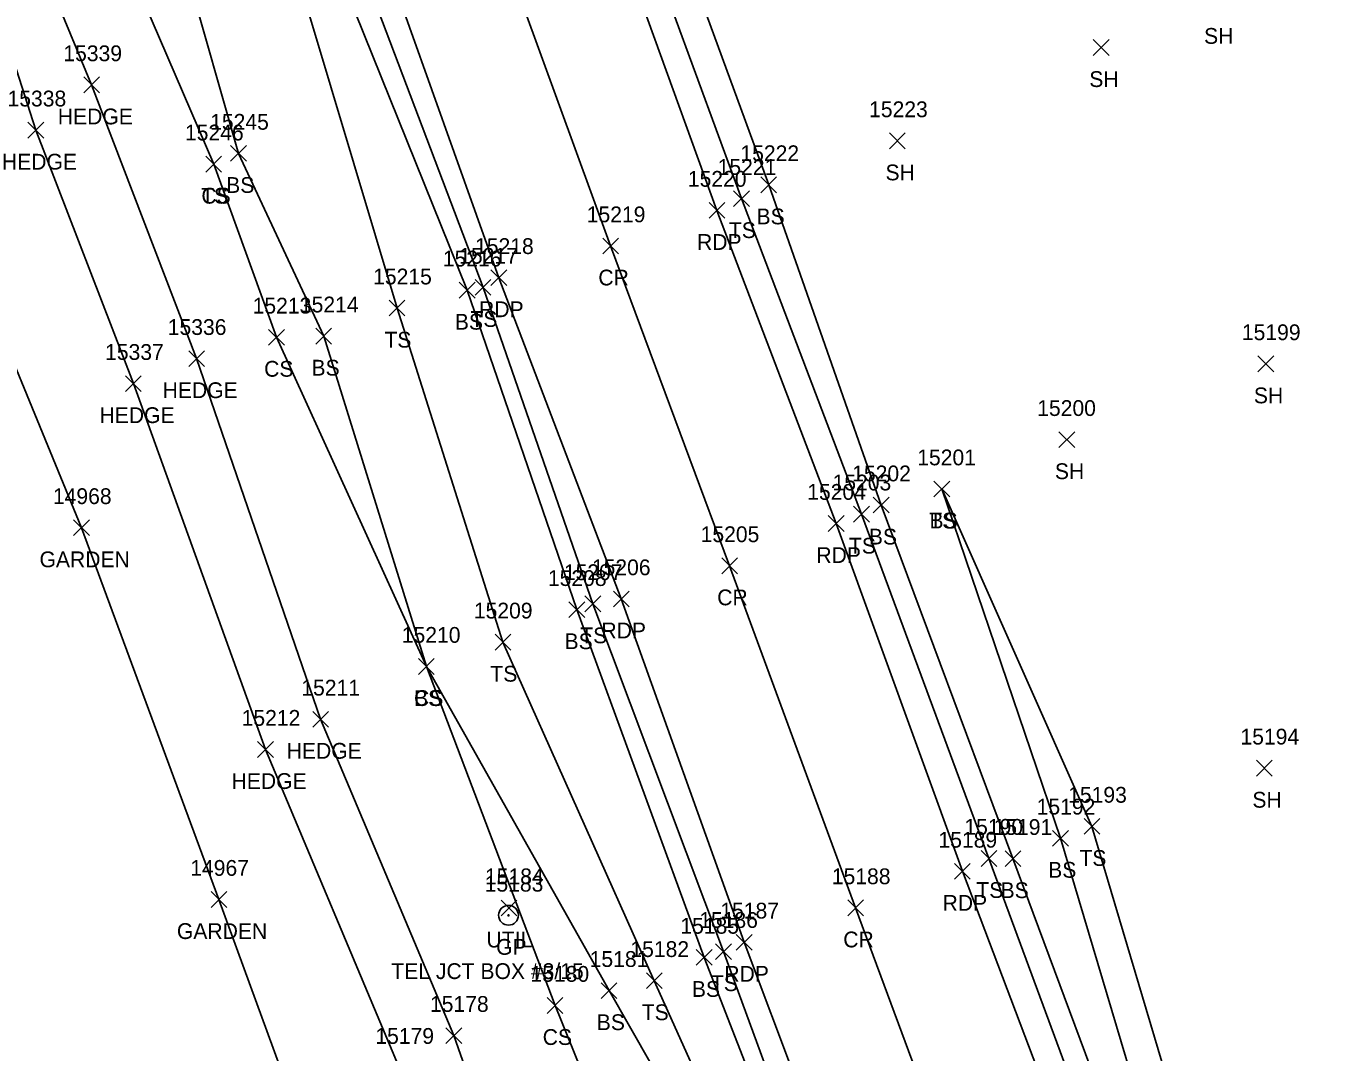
# Model space of a CAD drawing. Extents: x 1439173 to 1457902, y 641926 to 659889.
# Drawn here: x 1446160.8 to 1446324.9, y 653540 to 653670 of the extents above; entities that cross this region are included whole.
import ezdxf

# ---------------------------------------------------------------- set-up
doc = ezdxf.new("R2010")
doc.units = 0
for name, color, linetype in [('L_A', 7, 'Continuous'), ('L_I', 7, 'Continuous'), ('L_TIC', 7, 'Continuous'), ('LAHR', 7, 'Continuous'), ('LAPB', 7, 'Continuous'), ('LELB', 7, 'Continuous'), ('P_A', 7, 'Continuous'), ('P_I', 7, 'Continuous'), ('P_TIC', 7, 'Continuous'), ('PET', 7, 'Continuous'), ('PRC', 7, 'Continuous'), ('R_A', 7, 'Continuous'), ('R_I', 7, 'Continuous'), ('RGP', 7, 'Continuous'), ('U_A', 7, 'Continuous'), ('U_C', 7, 'Continuous'), ('U_I', 7, 'Continuous'), ('UDEFAULT', 7, 'Continuous')]:
    doc.layers.add(name, color=color, linetype=linetype)

msp = doc.modelspace()

# ---------------------------------------------------------------- linework, layer by layer
at = {"layer": 'L_TIC'}
for points in [[(1446296.01, 653666.25), (1446298.01, 653668.25)], [(1446298.01, 653666.25), (1446296.01, 653668.25)], [(1446168.11, 653661.52), (1446170.11, 653663.52)], [(1446170.11, 653661.52), (1446168.11, 653663.52)], [(1446161.04, 653655.79), (1446163.04, 653657.79)], [(1446163.04, 653655.79), (1446161.04, 653657.79)], [(1446270.19, 653654.43), (1446272.19, 653656.43)], [(1446272.19, 653654.43), (1446270.19, 653656.43)], [(1446186.71, 653652.84), (1446188.71, 653654.84)], [(1446188.71, 653652.84), (1446186.71, 653654.84)], [(1446186.71, 653652.84), (1446188.71, 653654.84)], [(1446188.71, 653652.84), (1446186.71, 653654.84)], [(1446183.57, 653651.48), (1446185.57, 653653.48)], [(1446185.57, 653651.48), (1446183.57, 653653.48)], [(1446183.57, 653651.48), (1446185.57, 653653.48)], [(1446185.57, 653651.48), (1446183.57, 653653.48)], [(1446253.89, 653648.86), (1446255.89, 653650.86)], [(1446255.89, 653648.86), (1446253.89, 653650.86)], [(1446250.43, 653647.12), (1446252.43, 653649.12)], [(1446252.43, 653647.12), (1446250.43, 653649.12)], [(1446215.68, 653635.52), (1446217.68, 653637.52)], [(1446217.68, 653635.52), (1446215.68, 653637.52)], [(1446217.69, 653635.87), (1446219.69, 653637.87)], [(1446219.69, 653635.87), (1446217.69, 653637.87)], [(1446206.8, 653633.25), (1446208.8, 653635.25)], [(1446208.8, 653633.25), (1446206.8, 653635.25)], [(1446197.51, 653629.7), (1446199.51, 653631.7)], [(1446199.51, 653629.7), (1446197.51, 653631.7)], [(1446191.52, 653629.56), (1446193.52, 653631.56)], [(1446193.52, 653629.56), (1446191.52, 653631.56)], [(1446181.4, 653626.85), (1446183.4, 653628.85)], [(1446183.4, 653626.85), (1446181.4, 653628.85)], [(1446316.86, 653626.19), (1446318.86, 653628.19)], [(1446318.86, 653626.19), (1446316.86, 653628.19)], [(1446173.4, 653623.69), (1446175.4, 653625.69)], [(1446175.4, 653623.69), (1446173.4, 653625.69)], [(1446291.65, 653616.59), (1446293.65, 653618.59)], [(1446293.65, 653616.59), (1446291.65, 653618.59)], [(1446275.81, 653610.34), (1446277.81, 653612.34)], [(1446277.81, 653610.34), (1446275.81, 653612.34)], [(1446275.81, 653610.34), (1446277.81, 653612.34)], [(1446277.81, 653610.34), (1446275.81, 653612.34)], [(1446265.64, 653607.16), (1446267.64, 653609.16)], [(1446267.64, 653607.16), (1446265.64, 653609.16)], [(1446268.13, 653608.31), (1446270.13, 653610.31)], [(1446270.13, 653608.31), (1446268.13, 653610.31)], [(1446166.83, 653605.43), (1446168.83, 653607.43)], [(1446168.83, 653605.43), (1446166.83, 653607.43)], [(1446231.6, 653595.8), (1446233.6, 653597.8)], [(1446233.6, 653595.8), (1446231.6, 653597.8)], [(1446229.58, 653595.06), (1446231.58, 653597.06)], [(1446231.58, 653595.06), (1446229.58, 653597.06)], [(1446220.21, 653590.94), (1446222.21, 653592.94)], [(1446222.21, 653590.94), (1446220.21, 653592.94)], [(1446210.51, 653587.86), (1446212.51, 653589.86)], [(1446212.51, 653587.86), (1446210.51, 653589.86)], [(1446210.51, 653587.86), (1446212.51, 653589.86)], [(1446212.51, 653587.86), (1446210.51, 653589.86)], [(1446197.12, 653581.18), (1446199.12, 653583.18)], [(1446199.12, 653581.18), (1446197.12, 653583.18)], [(1446190.13, 653577.35), (1446192.13, 653579.35)], [(1446192.13, 653577.35), (1446190.13, 653579.35)], [(1446316.67, 653574.98), (1446318.67, 653576.98)], [(1446318.67, 653574.98), (1446316.67, 653576.98)], [(1446294.84, 653567.61), (1446296.84, 653569.61)], [(1446296.84, 653567.61), (1446294.84, 653569.61)], [(1446290.85, 653566.11), (1446292.85, 653568.11)], [(1446292.85, 653566.11), (1446290.85, 653568.11)], [(1446281.78, 653563.55), (1446283.78, 653565.55)], [(1446283.78, 653563.55), (1446281.78, 653565.55)], [(1446284.82, 653563.53), (1446286.82, 653565.53)], [(1446286.82, 653563.53), (1446284.82, 653565.53)], [(1446184.24, 653558.35), (1446186.24, 653560.35)], [(1446186.24, 653558.35), (1446184.24, 653560.35)], [(1446245.71, 653551.02), (1446247.71, 653553.02)], [(1446247.71, 653551.02), (1446245.71, 653553.02)], [(1446248.15, 653551.75), (1446250.15, 653553.75)], [(1446250.15, 653551.75), (1446248.15, 653553.75)], [(1446239.39, 653548.07), (1446241.39, 653550.07)], [(1446241.39, 653548.07), (1446239.39, 653550.07)], [(1446233.66, 653546.81), (1446235.66, 653548.81)], [(1446235.66, 653546.81), (1446233.66, 653548.81)], [(1446226.81, 653544.93), (1446228.81, 653546.93)], [(1446228.81, 653544.93), (1446226.81, 653546.93)], [(1446213.99, 653541.12), (1446215.99, 653543.12)], [(1446215.99, 653541.12), (1446213.99, 653543.12)]]:
    msp.add_lwpolyline(points, dxfattribs=at)
at = {"layer": 'LAHR'}
for points in [[(1446374.8, 653087.22), (1446358.15, 653133.32), (1446340.29, 653180.64), (1446325.59, 653220.29), (1446310.02, 653265.93), (1446293.25, 653314.34), (1446272.73, 653363.63), (1446259.74, 653397.26), (1446243.92, 653438.57), (1446224.87, 653490.1), (1446208.08, 653538.07), (1446191.13, 653578.35), (1446174.4, 653624.69), (1446162.04, 653656.79), (1446147.88, 653700.83)], [(1446379.19, 653096.29), (1446364.29, 653137.28), (1446348.35, 653183.77), (1446333.8, 653222.88), (1446316.53, 653270.29), (1446299.79, 653316.81), (1446281.51, 653363.23), (1446266.34, 653401.75), (1446250.67, 653442.85), (1446231.86, 653494.12), (1446214.99, 653542.12), (1446198.12, 653582.18), (1446182.4, 653627.85), (1446169.11, 653662.52), (1446155.24, 653695.86)]]:
    msp.add_lwpolyline(points, dxfattribs=at)
at = {"layer": 'LAPB'}
msp.add_lwpolyline([(1446247.9, 653258.11), (1446234.25, 653293.21), (1446253.88, 653299.03), (1446274.88, 653309.07), (1446259.55, 653352.35), (1446245.18, 653395.59), (1446229.72, 653439.11), (1446213.55, 653482.29), (1446200.77, 653516.82), (1446185.24, 653559.35), (1446167.83, 653606.43), (1446152.29, 653644.15), (1446146.12, 653666.27), (1446122.63, 653658.39), (1446098.28, 653653.58)], dxfattribs=at)
at = {"layer": 'LELB'}
for points in [[(1446455.63, 653105.58), (1446450.42, 653107.21), (1446448.27, 653111.79), (1446442.15, 653132.34), (1446428.41, 653168.97), (1446414.6, 653205.37), (1446398.47, 653251.2), (1446379.18, 653302.6), (1446363.23, 653345.95), (1446349.43, 653384), (1446333.66, 653427.72), (1446320.54, 653462.53), (1446303.28, 653509.03), (1446282.78, 653564.55), (1446266.64, 653608.16), (1446251.43, 653648.12), (1446233.96, 653695.8), (1446222.09, 653728.46), (1446206.35, 653771.42)], [(1446477.99, 653112.45), (1446458.68, 653109.39), (1446455.03, 653111.09), (1446455.2, 653109.28), (1446454.26, 653108.99), (1446452.57, 653115.32), (1446443.57, 653133.34), (1446430.82, 653169.55), (1446416.72, 653206.14), (1446400.81, 653252.19), (1446381.3, 653302.87), (1446366.74, 653347.21), (1446351.22, 653384.28), (1446336.38, 653428.77), (1446322.88, 653463.15), (1446306.14, 653509.96), (1446285.82, 653564.53), (1446269.13, 653609.31), (1446254.89, 653649.86), (1446237.16, 653698.28), (1446225.43, 653729.46), (1446209.13, 653772.78)], [(1446376.98, 653066.21), (1446377.89, 653064.21), (1446388.34, 653072.76), (1446399.95, 653085.03), (1446406.45, 653093.65), (1446410, 653098.73), (1446410.46, 653100.38), (1446409.67, 653106.98), (1446393.81, 653151.76), (1446377.83, 653192.17), (1446361.5, 653241), (1446341.84, 653291.19), (1446327.7, 653334.46), (1446312.86, 653372.54), (1446296.21, 653416.29), (1446283.46, 653452.03), (1446268.13, 653497.02), (1446246.71, 653552.02), (1446230.58, 653596.06), (1446216.68, 653636.52), (1446198.13, 653682.53), (1446185.53, 653714.43), (1446171.64, 653759.78)], [(1446378.33, 653062.47), (1446390.08, 653070.06), (1446401.24, 653083.62), (1446408.38, 653091.76), (1446413.68, 653098.73), (1446412.03, 653109.35), (1446396.11, 653152.66), (1446380.97, 653192.98), (1446363.81, 653241.42), (1446345.97, 653292.01), (1446330.01, 653335.45), (1446315.75, 653373.17), (1446299.72, 653417.91), (1446286.81, 653452.81), (1446269.35, 653497.72), (1446249.15, 653552.75), (1446232.6, 653596.8), (1446218.69, 653636.87), (1446200.79, 653684.15), (1446189.9, 653715.72), (1446173.83, 653760.53)], [(1446375.95, 653068.13), (1446385.07, 653076.64), (1446396.93, 653091), (1446400.96, 653097.05), (1446402.75, 653108.17), (1446388.16, 653150.05), (1446373.08, 653190.91), (1446353.99, 653238.43), (1446333.83, 653288.86), (1446318.96, 653332.33), (1446306.9, 653370.81), (1446290.38, 653414.95), (1446278.95, 653450.64), (1446264.38, 653495.78), (1446240.39, 653549.07), (1446221.21, 653591.94), (1446207.8, 653634.25), (1446193.95, 653680.51), (1446174.83, 653709.55)], [(1446187.71, 653653.84), (1446181.18, 653676.85), (1446165.71, 653704.35)], [(1446184.57, 653652.48), (1446174.78, 653675.25), (1446165.71, 653704.35)], [(1446376.98, 653066.21), (1446386.94, 653074.69), (1446398.77, 653086.95), (1446405.19, 653094.69), (1446408.48, 653099.82), (1446407.02, 653108.48), (1446391.37, 653150.98), (1446375.39, 653191.62), (1446358.87, 653239.95), (1446338.89, 653290.28), (1446324.65, 653333.64), (1446310.09, 653372.08), (1446294.29, 653415.71), (1446281.4, 653451.5), (1446264.38, 653495.78), (1446234.66, 653547.81), (1446211.51, 653588.86), (1446198.51, 653630.7), (1446187.71, 653653.84)], [(1446400.96, 653097.05), (1446395.73, 653106.7), (1446377.33, 653145.72), (1446363.81, 653188.23), (1446348.93, 653224.66), (1446346.79, 653235.97), (1446336.89, 653258.78), (1446328.14, 653287.24), (1446309.67, 653328.97), (1446293.31, 653366.51), (1446277.4, 653411.82), (1446262.52, 653446.72), (1446249.75, 653491.73), (1446227.81, 653545.93), (1446211.51, 653588.86), (1446192.52, 653630.56), (1446184.57, 653652.48)], [(1446476.16, 653124.23), (1446476.8, 653119.05), (1446477.99, 653112.45), (1446478.24, 653107.24), (1446469.98, 653104.13), (1446455.63, 653105.58), (1446458.68, 653109.39), (1446459.56, 653115.07), (1446461.47, 653119.18), (1446456.28, 653129.88), (1446448.79, 653138.3), (1446436.42, 653171.85), (1446424.15, 653208.2), (1446407.21, 653254.02), (1446388.81, 653305.34), (1446373.39, 653349.63), (1446359.36, 653386.05), (1446341.71, 653431.08), (1446329.66, 653464.76), (1446312.64, 653512.12), (1446295.84, 653568.61), (1446276.81, 653611.34)], [(1446476.8, 653119.05), (1446459.56, 653115.07), (1446454.36, 653115.65), (1446445.74, 653135), (1446433.95, 653170.58), (1446420.47, 653207.33), (1446404.66, 653253.38), (1446384.89, 653304.16), (1446369.4, 653348.16), (1446356.2, 653385.19), (1446339.48, 653430.17), (1446325.89, 653464.1), (1446308.55, 653511.15), (1446291.85, 653567.11), (1446276.81, 653611.34)]]:
    msp.add_lwpolyline(points, dxfattribs=at)
at = {"layer": 'P_TIC'}
for points in [[(1446247.32, 653645.62), (1446249.32, 653647.62)], [(1446249.32, 653645.62), (1446247.32, 653647.62)], [(1446233.86, 653641.12), (1446235.86, 653643.12)], [(1446235.86, 653641.12), (1446233.86, 653643.12)], [(1446219.7, 653637.1), (1446221.7, 653639.1)], [(1446221.7, 653637.1), (1446219.7, 653639.1)], [(1446262.43, 653605.97), (1446264.43, 653607.97)], [(1446264.43, 653605.97), (1446262.43, 653607.97)], [(1446248.93, 653600.61), (1446250.93, 653602.61)], [(1446250.93, 653600.61), (1446248.93, 653602.61)], [(1446235.2, 653596.42), (1446237.2, 653598.42)], [(1446237.2, 653596.42), (1446235.2, 653598.42)], [(1446278.42, 653561.92), (1446280.42, 653563.92)], [(1446280.42, 653561.92), (1446278.42, 653563.92)], [(1446264.9, 653557.29), (1446266.9, 653559.29)], [(1446266.9, 653557.29), (1446264.9, 653559.29)], [(1446250.77, 653552.94), (1446252.77, 653554.94)], [(1446252.77, 653552.94), (1446250.77, 653554.94)]]:
    msp.add_lwpolyline(points, dxfattribs=at)
at = {"layer": 'PET'}
for points in [[(1446359.82, 653344.62), (1446345.77, 653382.82), (1446330.2, 653427.2), (1446317.32, 653461.42), (1446300.18, 653508.2), (1446279.42, 653562.92), (1446263.43, 653606.97), (1446248.32, 653646.62), (1446230.85, 653694.96), (1446219.19, 653727.56), (1446203.67, 653770.44)], [(1446508.05, 652854.56), (1446501.14, 652873.96), (1446487.8, 652910.44), (1446473, 652950.56), (1446463.26, 652978.7), (1446448.95, 653016.4), (1446439.93, 653042.41), (1446427.07, 653074.86), (1446417.33, 653102.26), (1446398.89, 653153.95), (1446384.2, 653195.05), (1446366.99, 653242.22), (1446348.29, 653292.81), (1446332.79, 653336.33), (1446318.41, 653374.64), (1446303.64, 653416.39), (1446289.26, 653453.72), (1446272.41, 653498.98), (1446251.77, 653553.94), (1446236.2, 653597.42), (1446220.7, 653638.1), (1446203.72, 653685.75), (1446192.43, 653717.22), (1446176.89, 653761.46)]]:
    msp.add_lwpolyline(points, dxfattribs=at)
at = {"layer": 'PRC'}
msp.add_lwpolyline([(1446533.64, 652828.13), (1446516.98, 652874.28), (1446502.49, 652912.16), (1446488.58, 652950.44), (1446477.06, 652982.53), (1446462.62, 653021.87), (1446442.49, 653077.51), (1446441.27, 653080.41), (1446425.18, 653125.58), (1446411.53, 653163.35), (1446397.98, 653199.19), (1446380.93, 653246.11), (1446362.13, 653296.7), (1446346.56, 653339.74), (1446331.8, 653378.97), (1446316.39, 653422.05), (1446303.41, 653457.49), (1446286.15, 653503.64), (1446265.9, 653558.29), (1446249.93, 653601.61), (1446234.86, 653642.12), (1446217.1, 653690.86), (1446206.12, 653721.06), (1446190.3, 653765.99)], dxfattribs=at)
at = {"layer": 'RGP'}
msp.add_line((1446221.92, 653557.35), (1446221.92, 653557.35), dxfattribs=at)
for radius in [1.25, 0.0833]:
    msp.add_circle((1446221.92, 653557.35), radius, dxfattribs=at)
at = {"layer": 'UDEFAULT'}
for points in [[(1446220.97, 653557.28), (1446222.97, 653559.28)], [(1446222.97, 653557.28), (1446220.97, 653559.28)]]:
    msp.add_lwpolyline(points, dxfattribs=at)

# ---------------------------------------------------------------- texts
at = {"layer": 'L_A'}
for s, p in [('SH', (1446310.04, 653667.72)), ('SH', (1446295.5, 653662.25)), ('HEDGE', (1446164.82, 653657.52)), ('HEDGE', (1446157.74, 653651.79)), ('SH', (1446269.68, 653650.43)), ('BS', (1446186.15, 653648.84)), ('BS', (1446186.15, 653648.84)), ('TS', (1446182.98, 653647.48)), ('CS', (1446183.01, 653647.48)), ('BS', (1446253.34, 653644.86)), ('TS', (1446249.84, 653643.12)), ('BS', (1446215.12, 653631.52)), ('TS', (1446217.1, 653631.87)), ('TS', (1446206.2, 653629.25)), ('CS', (1446190.96, 653625.56)), ('BS', (1446196.96, 653625.7)), ('HEDGE', (1446178.1, 653622.85)), ('SH', (1446316.35, 653622.19)), ('HEDGE', (1446170.1, 653619.69)), ('SH', (1446291.14, 653612.59)), ('TS', (1446275.22, 653606.34)), ('BS', (1446275.25, 653606.34)), ('BS', (1446267.57, 653604.31)), ('TS', (1446265.05, 653603.16)), ('GARDEN', (1446162.5, 653601.43)), ('BS', (1446229.02, 653591.06)), ('TS', (1446231.01, 653591.8)), ('TS', (1446219.62, 653586.94)), ('CS', (1446209.95, 653583.86)), ('BS', (1446209.95, 653583.86)), ('HEDGE', (1446193.82, 653577.18)), ('HEDGE', (1446186.83, 653573.35)), ('SH', (1446316.16, 653570.98)), ('TS', (1446294.25, 653563.61)), ('BS', (1446290.29, 653562.11)), ('TS', (1446281.19, 653559.55)), ('BS', (1446284.26, 653559.53)), ('GARDEN', (1446179.91, 653554.35)), ('TS', (1446247.56, 653547.75)), ('BS', (1446245.15, 653547.02)), ('BS', (1446233.1, 653542.81)), ('TS', (1446238.8, 653544.07)), ('CS', (1446226.25, 653540.93))]:
    msp.add_text(s, height=2, dxfattribs=at).set_placement(p)
at = {"layer": 'L_I'}
for s, p in [('15339', (1446165.52, 653665.52)), ('15338', (1446158.45, 653659.79)), ('15223', (1446267.6, 653658.43)), ('15245', (1446184.12, 653656.84)), ('15245', (1446184.12, 653656.84)), ('15246', (1446180.93, 653655.48)), ('15246', (1446180.93, 653655.48)), ('15222', (1446251.3, 653652.86)), ('15221', (1446248.41, 653651.12)), ('15216', (1446213.6, 653639.52)), ('15217', (1446215.67, 653639.87)), ('15215', (1446204.77, 653637.25)), ('15213', (1446189.5, 653633.56)), ('15214', (1446195.49, 653633.7)), ('15336', (1446178.75, 653630.85)), ('15199', (1446314.83, 653630.19)), ('15337', (1446170.81, 653627.69)), ('15200', (1446288.9, 653620.59)), ('15201', (1446273.7, 653614.34)), ('15201', (1446273.7, 653614.34)), ('15202', (1446265.46, 653612.31)), ('15203', (1446262.97, 653611.16)), ('14968', (1446164.2, 653609.43)), ('15208', (1446226.91, 653599.06)), ('15207', (1446228.93, 653599.8)), ('15209', (1446217.53, 653594.94)), ('15210', (1446208.4, 653591.86)), ('15210', (1446208.4, 653591.86)), ('15211', (1446195.67, 653585.18)), ('15212', (1446188.11, 653581.35)), ('15194', (1446314.65, 653578.98)), ('15193', (1446292.82, 653571.61)), ('15192', (1446288.83, 653570.11)), ('15190', (1446279.67, 653567.55)), ('15191', (1446283.37, 653567.53)), ('14967', (1446181.6, 653562.35)), ('15185', (1446243.69, 653555.02)), ('15186', (1446246.08, 653555.75)), ('15182', (1446237.36, 653552.07)), ('15181', (1446232.2, 653550.81)), ('15180', (1446224.7, 653548.93)), ('15178', (1446211.97, 653545.12)), ('15179', (1446205.05, 653541.07))]:
    msp.add_text(s, height=2, dxfattribs=at).set_placement(p)
at = {"layer": 'P_A'}
for s, p in [('RDP', (1446245.8, 653641.62)), ('CR', (1446233.3, 653637.12)), ('RDP', (1446218.19, 653633.1)), ('RDP', (1446260.92, 653601.97)), ('CR', (1446248.36, 653596.61)), ('RDP', (1446233.69, 653592.42)), ('RDP', (1446276.91, 653557.92)), ('CR', (1446264.33, 653553.29)), ('RDP', (1446249.26, 653548.94))]:
    msp.add_text(s, height=2, dxfattribs=at).set_placement(p)
at = {"layer": 'P_I'}
for s, p in [('15220', (1446244.64, 653649.62)), ('15219', (1446231.83, 653645.12)), ('15218', (1446217.68, 653641.1)), ('15204', (1446259.76, 653609.97)), ('15205', (1446246.26, 653604.61)), ('15206', (1446232.48, 653600.42)), ('15189', (1446276.39, 653565.92)), ('15188', (1446262.88, 653561.29)), ('15187', (1446248.75, 653556.94))]:
    msp.add_text(s, height=2, dxfattribs=at).set_placement(p)
at = {"layer": 'R_A'}
msp.add_text('GP', height=2, dxfattribs=at).set_placement((1446220.35, 653552.35))
at = {"layer": 'R_I'}
msp.add_text('15183', height=2, dxfattribs=at).set_placement((1446218.9, 653560.35))
at = {"layer": 'U_A'}
msp.add_text('UTIL', height=2, dxfattribs=at).set_placement((1446219.13, 653553.28))
at = {"layer": 'U_C'}
msp.add_text('TEL JCT BOX #3/15', height=2, dxfattribs=at).set_placement((1446207.07, 653549.28))
at = {"layer": 'U_I'}
msp.add_text('15184', height=2, dxfattribs=at).set_placement((1446218.94, 653561.28))

doc.saveas('drawing.dxf')
